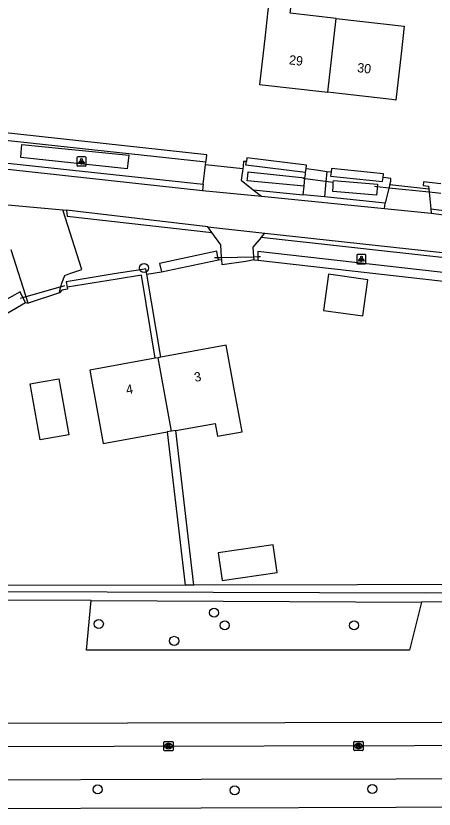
# Model space of a CAD drawing. Extents: x 160457 to 162082, y 388340 to 389736.
# Drawn here: x 161407 to 161452, y 388347.6 to 388433 of the extents above; entities that cross this region are included whole.
import ezdxf

# ---------------------------------------------------------------- set-up
doc = ezdxf.new("R2010")
doc.units = 0
for name, color, linetype in [('IMGEO_Berm_groen', 7, 'Continuous'), ('IMGEO_Boom', 7, 'Continuous'), ('IMGEO_Duiker', 7, 'Continuous'), ('IMGEO_Fietspad_gesloten', 7, 'Continuous'), ('IMGEO_Groenvoorziening', 7, 'Continuous'), ('IMGEO_Haag', 7, 'Continuous'), ('IMGEO_Kolk', 7, 'Continuous'), ('IMGEO_Lichtpunt', 7, 'Continuous'), ('IMGEO_Pand', 7, 'Continuous'), ('IMGEO_Pand_nummerreeks', 7, 'Continuous'), ('IMGEO_Rijbaan_lokaal_gesloten', 7, 'Continuous'), ('IMGEO_Rijbaan_lokaal_halfverhard', 7, 'Continuous'), ('IMGEO_Rijbaan_lokaal_open', 7, 'Continuous'), ('IMGEO_Rijbaan_regionaal_gesloten', 7, 'Continuous'), ('IMGEO_Voetpad_open', 7, 'Continuous'), ('IMGEO_Waterloop', 7, 'Continuous')]:
    doc.layers.add(name, color=color, linetype=linetype)

msp = doc.modelspace()

# ---------------------------------------------------------------- linework, layer by layer
at = {"layer": 'IMGEO_Berm_groen'}
for points in [[(161427.408, 388416.97), (161427.442, 388417.24)], [(161431.797, 388417.316), (161431.504, 388417.336), (161431.439, 388416.819), (161431.403, 388416.53)], [(161452.735, 388414.925), (161450.873, 388415.123), (161450.831, 388414.732), (161451.407, 388414.653), (161451.439, 388414.353)], [(161428.781, 388406.747), (161429.147, 388406.77)], [(161432.611, 388406.726), (161433.026, 388406.708)], [(161421.089, 388405.192), (161422.648, 388405.467)], [(161412.5, 388403.783), (161412.538, 388403.588), (161411.917, 388403.463), (161411.694, 388403.195)], [(161408.019, 388402.161), (161408.293, 388402.079)], [(161450.644, 388369.91), (161449.362, 388364.737), (161414.585, 388364.755), (161415.086, 388370.091)]]:
    msp.add_lwpolyline(points, dxfattribs=at)
at = {"layer": 'IMGEO_Boom'}
for centre in [(161420.778, 388405.869), (161428.326, 388368.763), (161415.911, 388367.554), (161429.473, 388367.406), (161443.4, 388367.406), (161424.026, 388365.738), (161415.79, 388349.749), (161430.544, 388349.664), (161445.366, 388349.797)]:
    msp.add_circle(centre, 0.489, dxfattribs=at)
at = {"layer": 'IMGEO_Duiker'}
for points in [[(161441.154, 388415.062), (161438.137, 388415.457), (161437.924, 388415.485)], [(161452.726, 388413.875), (161452.452, 388413.904), (161451.475, 388414.008), (161447.156, 388414.466), (161445.882, 388414.601), (161445.594, 388414.632)], [(161428.353, 388406.994), (161428.735, 388407.001), (161429.132, 388407.009), (161432.584, 388407.076), (161433.031, 388407.085), (161433.312, 388407.09)], [(161407.486, 388402.632), (161407.744, 388402.705), (161408.098, 388402.805), (161411.742, 388403.832), (161412.022, 388403.911), (161412.243, 388403.973)]]:
    msp.add_lwpolyline(points, dxfattribs=at)
at = {"layer": 'IMGEO_Fietspad_gesloten'}
for points in [[(161621.843, 388354.843), (161605.581, 388354.79), (161584.131, 388354.746), (161563.646, 388354.712), (161500, 388354.547), (161482.221, 388354.501), (161385.23, 388354.303), (161382.274, 388354.268)], [(161382.674, 388350.734), (161385.44, 388350.737), (161400.938, 388350.776), (161426.938, 388350.842), (161447.938, 388350.895), (161463.938, 388350.935), (161482.251, 388350.981), (161500, 388351.02), (161510.249, 388351.043), (161527.249, 388351.08), (161553.319, 388351.138), (161564.186, 388351.162), (161570.319, 388351.171), (161584.355, 388351.193), (161601.634, 388351.24), (161623.66, 388351.3), (161626.634, 388351.374)]]:
    msp.add_lwpolyline(points, dxfattribs=at)
at = {"layer": 'IMGEO_Groenvoorziening'}
for points in [[(161440.912, 388416.159), (161440.471, 388416.224)], [(161447.237, 388414.796), (161447.338, 388415.209), (161447.369, 388415.496), (161446.512, 388415.587)]]:
    msp.add_lwpolyline(points, dxfattribs=at)
at = {"layer": 'IMGEO_Haag'}
for points in [[(161427.442, 388417.24), (161400.511, 388420.172), (161400.554, 388420.57)], [(161427.442, 388417.24), (161427.492, 388417.637), (161427.535, 388418.035), (161400.597, 388420.968), (161400.554, 388420.57)], [(161438.225, 388416.527), (161438.274, 388416.924), (161431.846, 388417.713), (161431.797, 388417.316)], [(161438.176, 388416.13), (161431.748, 388416.919), (161431.797, 388417.316)], [(161440.912, 388416.159), (161440.871, 388415.761), (161446.471, 388415.189), (161446.512, 388415.587)], [(161446.512, 388415.587), (161446.553, 388415.985), (161440.953, 388416.557), (161440.912, 388416.159)], [(161421.089, 388405.192), (161420.977, 388405.79), (161420.401, 388405.68), (161417.788, 388405.254), (161412.403, 388404.375), (161412.5, 388403.783)], [(161421.992, 388396.151), (161420.498, 388405.088), (161417.885, 388404.662), (161412.5, 388403.783)], [(161422.582, 388396.259), (161421.089, 388405.192)], [(161408.019, 388402.161), (161407.744, 388402.705), (161407.439, 388403.307), (161398.449, 388398.289)], [(161399.813, 388397.326), (161406.118, 388401.041), (161408.019, 388402.161)], [(161423.278, 388388.22), (161425.195, 388371.72)], [(161426.141, 388371.722), (161424.205, 388388.385)], [(161425.195, 388371.72), (161371.541, 388371.687), (161371.721, 388371.889), (161377.034, 388377.844)], [(161426.141, 388371.722), (161425.195, 388371.72)], [(161532.067, 388371.707), (161494.632, 388371.96), (161479.05, 388371.848), (161426.141, 388371.722)]]:
    msp.add_lwpolyline(points, dxfattribs=at)
at = {"layer": 'IMGEO_Kolk'}
for p, q in [((161422.912, 388353.986), (161422.912, 388354.838)), ((161422.987, 388354.912), (161423.839, 388354.912)), ((161423.4, 388354.692), (161423.425, 388354.692)), ((161423.913, 388354.838), (161423.913, 388353.986)), ((161443.367, 388353.998), (161443.367, 388354.85)), ((161443.442, 388354.924), (161444.294, 388354.924)), ((161443.855, 388354.704), (161443.88, 388354.704)), ((161444.368, 388354.85), (161444.368, 388353.998)), ((161423.839, 388353.912), (161422.987, 388353.912)), ((161423.423, 388354.132), (161423.398, 388354.132)), ((161444.294, 388353.924), (161443.442, 388353.924)), ((161443.878, 388354.144), (161443.853, 388354.144))]:
    msp.add_line(p, q, dxfattribs=at)
for points in [[(161422.912, 388353.986), (161422.912, 388354.838)], [(161422.987, 388354.912), (161423.839, 388354.912)], [(161423.233, 388354.612), (161423.356, 388354.612), (161423.356, 388354.461), (161423.486, 388354.612), (161423.65, 388354.612), (161423.504, 388354.461), (161423.657, 388354.212), (161423.505, 388354.212), (161423.42, 388354.376), (161423.356, 388354.309), (161423.356, 388354.212), (161423.233, 388354.212), (161423.233, 388354.612)], [(161423.913, 388354.838), (161423.913, 388353.986)], [(161443.367, 388353.998), (161443.367, 388354.85)], [(161443.442, 388354.924), (161444.294, 388354.924)], [(161443.688, 388354.624), (161443.811, 388354.624), (161443.811, 388354.473), (161443.941, 388354.624), (161444.105, 388354.624), (161443.959, 388354.473), (161444.112, 388354.224), (161443.96, 388354.224), (161443.875, 388354.388), (161443.811, 388354.321), (161443.811, 388354.224), (161443.688, 388354.224), (161443.688, 388354.624)], [(161444.368, 388354.85), (161444.368, 388353.998)], [(161423.839, 388353.912), (161422.987, 388353.912)], [(161444.294, 388353.924), (161443.442, 388353.924)]]:
    msp.add_lwpolyline(points, dxfattribs=at)
for centre, start, end in [((161422.989, 388354.836), 91.55205, 178.44795), ((161422.989, 388354.836), 91.55205, 178.44795), ((161423.837, 388354.836), 1.55205, 88.44795), ((161423.837, 388354.836), 1.55205, 88.44795), ((161443.444, 388354.848), 91.55205, 178.44795), ((161443.444, 388354.848), 91.55205, 178.44795), ((161444.292, 388354.848), 1.55205, 88.44795), ((161444.292, 388354.848), 1.55205, 88.44795), ((161422.989, 388353.988), 181.55205, 268.44795), ((161422.989, 388353.988), 181.55205, 268.44795), ((161423.837, 388353.988), 271.55205, 358.44795), ((161423.837, 388353.988), 271.55205, 358.44795), ((161443.444, 388354), 181.55205, 268.44795), ((161443.444, 388354), 181.55205, 268.44795), ((161444.292, 388354), 271.55205, 358.44795), ((161444.292, 388354), 271.55205, 358.44795)]:
    msp.add_arc(centre, 0.0765, start, end, dxfattribs=at)
for centre, major_axis, ratio, start_param, end_param in [((161423.399, 388354.412), (-0.387, 0.002), 0.722429, 4.712389, 7.853982), ((161423.424, 388354.412), (-0.39, 0.002), 0.717154, 1.570796, 4.712389), ((161443.854, 388354.424), (-0.387, 0.002), 0.722429, 4.712389, 7.853982), ((161443.879, 388354.424), (-0.39, 0.002), 0.717154, 1.570796, 4.712389)]:
    msp.add_ellipse(centre, major_axis=major_axis, ratio=ratio, start_param=start_param, end_param=end_param, dxfattribs=at)
at = {"layer": 'IMGEO_Lichtpunt'}
for p, q in [((161413.548, 388417.741), (161413.548, 388416.934)), ((161413.548, 388417.741), (161413.548, 388416.934)), ((161414.45, 388417.836), (161413.642, 388417.836)), ((161414.45, 388417.836), (161413.642, 388417.836)), ((161414.544, 388416.934), (161414.544, 388417.741)), ((161414.544, 388416.934), (161414.544, 388417.741)), ((161413.642, 388416.84), (161414.45, 388416.84)), ((161413.642, 388416.84), (161414.45, 388416.84)), ((161443.683, 388407.226), (161443.683, 388406.419)), ((161443.683, 388407.226), (161443.683, 388406.419)), ((161444.585, 388407.321), (161443.777, 388407.321)), ((161444.585, 388407.321), (161443.777, 388407.321)), ((161444.679, 388406.419), (161444.679, 388407.226)), ((161444.679, 388406.419), (161444.679, 388407.226)), ((161443.777, 388406.325), (161444.585, 388406.325)), ((161443.777, 388406.325), (161444.585, 388406.325))]:
    msp.add_line(p, q, dxfattribs=at)
for points in [[(161413.922, 388417.405), (161413.961, 388417.377), (161413.773, 388417.115), (161413.735, 388417.142), (161413.922, 388417.405)], [(161414.024, 388417.357), (161414.071, 388417.357), (161414.071, 388417.035), (161414.024, 388417.035), (161414.024, 388417.357)], [(161414.134, 388417.377), (161414.172, 388417.404), (161414.359, 388417.142), (161414.32, 388417.114), (161414.134, 388417.377)], [(161444.057, 388406.89), (161444.096, 388406.862), (161443.908, 388406.6), (161443.87, 388406.627), (161444.057, 388406.89)], [(161444.159, 388406.842), (161444.206, 388406.842), (161444.206, 388406.52), (161444.159, 388406.52), (161444.159, 388406.842)], [(161444.269, 388406.862), (161444.307, 388406.889), (161444.494, 388406.627), (161444.455, 388406.599), (161444.269, 388406.862)]]:
    msp.add_lwpolyline(points, dxfattribs=at)
for centre in [(161414.047, 388417.539), (161444.182, 388407.024)]:
    msp.add_circle(centre, 0.0994, dxfattribs=at)
for centre, start, end in [((161413.642, 388417.741), 90, 180), ((161413.642, 388417.741), 90, 180), ((161414.45, 388417.741), 0, 90), ((161414.45, 388417.741), 0, 90), ((161413.642, 388416.934), 180, 270), ((161413.642, 388416.934), 180, 270), ((161414.45, 388416.934), 270, 0), ((161414.45, 388416.934), 270, 360), ((161443.777, 388407.226), 90, 180), ((161443.777, 388407.226), 90, 180), ((161444.585, 388407.226), 0, 90), ((161444.585, 388407.226), 0, 90), ((161443.777, 388406.419), 180, 270), ((161443.777, 388406.419), 180, 270), ((161444.585, 388406.419), 270, 0), ((161444.585, 388406.419), 270, 360)]:
    msp.add_arc(centre, 0.0946, start, end, dxfattribs=at)
at = {"layer": 'IMGEO_Pand'}
for points in [[(161441.461, 388432.718), (161436.525, 388433.283), (161436.684, 388434.677), (161434.276, 388434.953), (161434.118, 388433.559), (161433.78, 388430.57), (161433.22, 388425.61), (161440.24, 388424.81), (161440.554, 388424.773)], [(161440.554, 388424.773), (161441.461, 388432.718)], [(161441.461, 388432.718), (161448.786, 388431.88), (161448.45, 388428.9), (161447.89, 388423.93), (161447.47, 388423.98), (161441.78, 388424.63), (161440.554, 388424.773)], [(161444.881, 388404.597), (161440.646, 388405.19), (161440.102, 388401.305), (161444.337, 388400.712), (161444.881, 388404.597)], [(161424.205, 388388.385), (161428.43, 388389.139), (161428.674, 388387.77), (161431.336, 388388.245), (161431.085, 388389.612), (161430.53, 388392.64), (161429.627, 388397.549), (161422.582, 388396.259)], [(161422.582, 388396.259), (161422.288, 388396.205)], [(161421.992, 388396.151), (161414.94, 388394.86), (161415.85, 388389.94), (161416.395, 388386.993), (161423.278, 388388.22)], [(161422.288, 388396.205), (161421.992, 388396.151)], [(161423.738, 388388.302), (161422.288, 388396.205)], [(161409.583, 388387.371), (161408.532, 388393.395), (161409.931, 388393.639), (161411.616, 388393.933), (161412.667, 388387.909), (161409.583, 388387.371)], [(161423.738, 388388.302), (161423.278, 388388.22)], [(161424.205, 388388.385), (161423.738, 388388.302)], [(161429.19, 388372.221), (161435.115, 388373.088), (161434.678, 388376.076), (161428.753, 388375.209), (161429.19, 388372.221)]]:
    msp.add_lwpolyline(points, dxfattribs=at)
at = {"layer": 'IMGEO_Rijbaan_lokaal_gesloten'}
for points in [[(161376.126, 388419.854), (161392.311, 388418.02), (161427.063, 388414.216)], [(161427.063, 388414.216), (161433.411, 388413.598)], [(161433.411, 388413.598), (161433.792, 388413.561), (161446.668, 388412.263)], [(161404.898, 388412.775), (161412.037, 388412.124)], [(161412.037, 388412.124), (161412.417, 388412.089)], [(161427.648, 388410.304), (161412.417, 388412.089)], [(161446.668, 388412.263), (161451.697, 388411.756)], [(161451.697, 388411.756), (161453.058, 388411.6), (161500, 388406.203), (161500.177, 388406.183)], [(161427.648, 388410.304), (161433.787, 388409.604)], [(161433.787, 388409.604), (161452.595, 388407.572), (161474.277, 388405.23)]]:
    msp.add_lwpolyline(points, dxfattribs=at)
at = {"layer": 'IMGEO_Rijbaan_lokaal_halfverhard'}
for points in [[(161375.837, 388420.458), (161392.373, 388418.605), (161427.146, 388414.883)], [(161432.547, 388414.292), (161432.906, 388414.256), (161437.911, 388413.749)], [(161440.196, 388413.517), (161437.911, 388413.749)], [(161446.759, 388412.851), (161440.196, 388413.517)], [(161412.417, 388412.089), (161412.49, 388411.44), (161428.092, 388409.677)], [(161451.664, 388412.223), (161453.111, 388412.061), (161500, 388406.826), (161500.738, 388406.744)], [(161428.092, 388409.677), (161427.648, 388410.304)]]:
    msp.add_lwpolyline(points, dxfattribs=at)
at = {"layer": 'IMGEO_Rijbaan_lokaal_open'}
for points in [[(161427.146, 388414.883), (161427.408, 388416.97)], [(161431.403, 388416.53), (161427.408, 388416.97)], [(161431.403, 388416.53), (161431.281, 388415.561), (161431.252, 388415.333), (161432.547, 388414.292)], [(161427.146, 388414.883), (161427.063, 388414.216)], [(161432.547, 388414.292), (161433.411, 388413.598)], [(161447.237, 388414.796), (161447.156, 388414.466), (161446.759, 388412.851)], [(161451.439, 388414.353), (161447.237, 388414.796)], [(161451.439, 388414.353), (161451.475, 388414.008), (161451.664, 388412.223)], [(161446.668, 388412.263), (161446.759, 388412.851)], [(161451.664, 388412.223), (161451.697, 388411.756)], [(161433.394, 388409.142), (161433.787, 388409.604)], [(161474.217, 388404.61), (161452.531, 388407.017), (161433.394, 388409.142)]]:
    msp.add_lwpolyline(points, dxfattribs=at)
at = {"layer": 'IMGEO_Rijbaan_regionaal_gesloten'}
msp.add_lwpolyline([(161626.64, 388348.434), (161622.407, 388348.328), (161601.642, 388348.202), (161590.409, 388348.133), (161570.327, 388348.085), (161553.327, 388348.044), (161527.249, 388347.981), (161510.249, 388347.94), (161463.946, 388347.828), (161447.946, 388347.79), (161426.946, 388347.739), (161400.946, 388347.676), (161381.858, 388347.63), (161381.39, 388347.632), (161380.923, 388347.635)], dxfattribs=at)
at = {"layer": 'IMGEO_Voetpad_open'}
for points in [[(161438.107, 388415.562), (161438.153, 388415.941), (161438.176, 388416.13)], [(161438.176, 388416.13), (161438.225, 388416.527)], [(161440.471, 388416.224), (161439.337, 388416.391), (161438.225, 388416.527)], [(161440.471, 388416.224), (161440.363, 388415.166), (161440.196, 388413.517)], [(161438.011, 388414.676), (161438.107, 388415.562)], [(161437.911, 388413.749), (161438.011, 388414.676)], [(161411.694, 388403.195), (161411.712, 388403.466), (161411.922, 388404.236), (161412.243, 388405.057), (161412.798, 388405.289), (161414.093, 388405.71), (161412.037, 388412.124)], [(161429.147, 388406.77), (161429.132, 388407.009), (161429.046, 388408.343), (161428.092, 388409.677)], [(161433.394, 388409.142), (161432.503, 388408.107), (161432.584, 388407.076), (161432.611, 388406.726)], [(161408.293, 388402.079), (161406.471, 388407.818)], [(161432.611, 388406.726), (161431.755, 388406.547), (161429.182, 388406.222), (161429.147, 388406.77)], [(161411.694, 388403.195), (161408.293, 388402.079)], [(161469.759, 388356.983), (161385.142, 388356.797), (161379.949, 388356.809), (161379.648, 388356.81), (161375.109, 388356.904)]]:
    msp.add_lwpolyline(points, dxfattribs=at)
at = {"layer": 'IMGEO_Waterloop'}
for points in [[(161407.617, 388419.168), (161419.149, 388417.989), (161419.041, 388417.111), (161418.972, 388416.55), (161407.526, 388417.771), (161407.559, 388418.277), (161407.617, 388419.168)], [(161438.011, 388414.676), (161431.879, 388415.228), (161431.906, 388415.476), (161431.987, 388416.224), (161438.107, 388415.562)], [(161445.807, 388413.709), (161441.106, 388414.105), (161441.132, 388414.62), (161441.154, 388415.062), (161441.165, 388415.275), (161445.905, 388414.875), (161445.832, 388414.007), (161445.807, 388413.709)], [(161428.781, 388406.747), (161428.735, 388407.001), (161428.614, 388407.667), (161422.442, 388406.344), (161422.648, 388405.467)], [(161456.816, 388404.005), (161456.789, 388404.957), (161452.352, 388405.459), (161433.035, 388407.643), (161433.031, 388407.085), (161433.026, 388406.708)], [(161422.648, 388405.467), (161428.781, 388406.747)], [(161433.026, 388406.708), (161456.816, 388404.005)], [(161415.086, 388370.091), (161365.735, 388370.142), (161365.779, 388370.896), (161365.828, 388371.724), (161370.204, 388371.477)], [(161370.204, 388371.477), (161371.064, 388371.152), (161451.098, 388370.912), (161478.767, 388371.384)], [(161478.767, 388371.384), (161478.785, 388370.795), (161478.805, 388370.136), (161450.644, 388369.91)], [(161415.086, 388370.091), (161450.644, 388369.91)]]:
    msp.add_lwpolyline(points, dxfattribs=at)

# ---------------------------------------------------------------- texts
at = {"layer": 'IMGEO_Pand_nummerreeks'}
for s, rotation, p in [('29', 353.46828, (161436.353, 388427.787)), ('30', 353.46698, (161443.691, 388426.948)), ('3', 10.37627, (161426.275, 388393.6)), ('4', 10.37521, (161418.931, 388392.256))]:
    msp.add_text(s, height=1, rotation=rotation, dxfattribs=at).set_placement(p)

doc.saveas('drawing.dxf')
